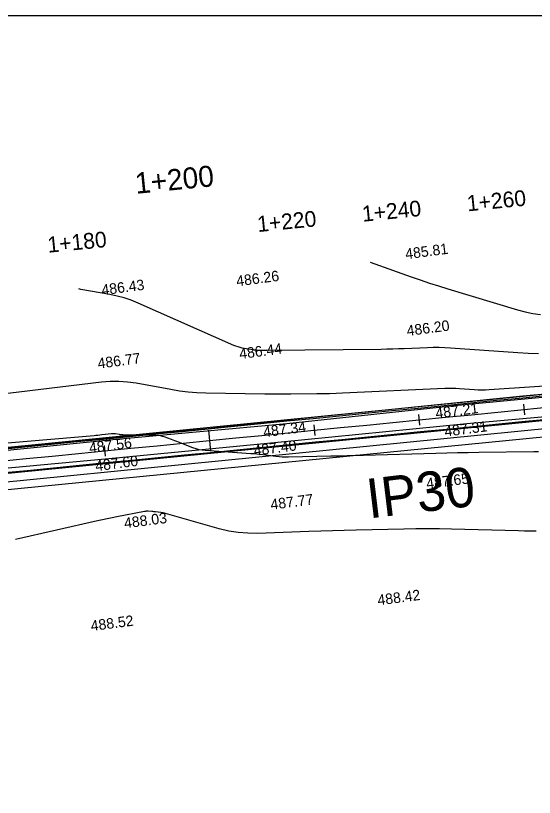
# Model space of a CAD drawing. Extents: x -636600 to -628587, y -1090963 to -1085869.
# Drawn here: x -629316.1 to -629217.7, y -1087862.6 to -1087714.1 of the extents above; entities that cross this region are included whole.
import ezdxf

# ---------------------------------------------------------------- set-up
doc = ezdxf.new("R2010")
doc.units = 0
for name, color, linetype in [('01_PARCELY_NÁVRH_PC', 7, 'Continuous'), ('06_ÚSES_IP_NAVRH', 7, 'Continuous'), ('08_LEGENDA_HV', 7, 'Continuous'), ('40', 7, 'Continuous'), ('Ex_Major Contours', 7, 'Continuous'), ('Ex_Minor Contours', 7, 'Continuous'), ('HEKTOMETRY100', 7, 'Continuous'), ('HEKTOMETRY20', 7, 'Continuous'), ('koty_vše', 7, 'Continuous'), ('situace_osa', 7, 'Continuous'), ('situace_těleso', 7, 'Continuous'), ('situace_vozovka', 7, 'Continuous')]:
    doc.layers.add(name, color=color, linetype=linetype)

msp = doc.modelspace()

# ---------------------------------------------------------------- linework, layer by layer
at = {"layer": '01_PARCELY_NÁVRH_PC'}
for points in [[(-629410.3, -1087805.3), (-629198.75, -1087784.34), (-629184.32, -1087783.67), (-629160.47, -1087786.45), (-628984.09, -1087813.91)], [(-629400.06, -1087812.21), (-629199.92, -1087792.51), (-629184.48, -1087792.14), (-629172.97, -1087792.87), (-629126.59, -1087801.45), (-629089.53, -1087806.97), (-629052.12, -1087813.29), (-629032.14, -1087817.38), (-628979.27, -1087824.62), (-628978.88, -1087821.64), (-629031.64, -1087814.42), (-629051.57, -1087810.34), (-629089.06, -1087804.01), (-629126.1, -1087798.49), (-629172.6, -1087789.89), (-629184.42, -1087789.14), (-629200.1, -1087789.51), (-629400.44, -1087809.23)], [(-629031.64, -1087814.42), (-629051.57, -1087810.34), (-629089.06, -1087804.01), (-629126.1, -1087798.49), (-629172.6, -1087789.89), (-629184.42, -1087789.14), (-629200.1, -1087789.51), (-629400.44, -1087809.23)]]:
    msp.add_lwpolyline(points, dxfattribs=at)
at = {"layer": '06_ÚSES_IP_NAVRH'}
msp.add_lwpolyline([(-629559.3, -1087912.87), (-629514.67, -1087903.13), (-629507.96, -1087898.35), (-629477.85, -1087853.71), (-629461.65, -1087836.04), (-629444.91, -1087824.14), (-629428.55, -1087816.83), (-629404.15, -1087811.19), (-629199.75, -1087790.95), (-629172.33, -1087791.1), (-629126.91, -1087799.68), (-629054.01, -1087811.36), (-629031.54, -1087815.86), (-628981.94, -1087822.74)], dxfattribs=at)
at = {"layer": '08_LEGENDA_HV'}
msp.add_line((-629847.27, -1087714.11), (-628734.71, -1087714.11), dxfattribs=at)
at = {"layer": '40'}
for p, q in [((-629232.21, -1087788.1), (-629199.44, -1087785.03)), ((-629264.67, -1087791.62), (-629232.21, -1087788.1)), ((-629230.5, -1087791.56), (-629199.19, -1087788.86)), ((-629297.69, -1087794.65), (-629264.67, -1087791.62)), ((-629266.4, -1087795.14), (-629230.5, -1087791.56)), ((-629334.79, -1087798.39), (-629297.69, -1087794.65)), ((-629296.42, -1087798.06), (-629266.4, -1087795.14)), ((-629334.68, -1087801.57), (-629296.42, -1087798.06))]:
    msp.add_line(p, q, dxfattribs=at)
at = {"layer": 'Ex_Major Contours'}
msp.add_lwpolyline([(-629332.71, -1087796.56), (-629301.27, -1087793.86), (-629300.9, -1087793.82), (-629300.52, -1087793.79), (-629300.15, -1087793.75), (-629299.78, -1087793.7), (-629297.92, -1087793.48), (-629297.74, -1087793.46), (-629297.56, -1087793.46), (-629297.39, -1087793.47), (-629297.21, -1087793.5), (-629296.51, -1087793.63), (-629296.33, -1087793.66), (-629296.15, -1087793.68), (-629295.98, -1087793.69), (-629295.8, -1087793.7), (-629289.41, -1087793.81), (-629289.05, -1087793.83), (-629288.69, -1087793.89), (-629288.34, -1087793.97), (-629288, -1087794.08), (-629286.64, -1087794.58), (-629286.3, -1087794.71), (-629285.96, -1087794.84), (-629285.62, -1087794.97), (-629285.28, -1087795.1), (-629282.55, -1087796.16), (-629281.97, -1087796.36), (-629281.39, -1087796.51), (-629280.8, -1087796.62), (-629280.2, -1087796.68), (-629271.53, -1087797.26), (-629270.93, -1087797.3), (-629270.33, -1087797.36), (-629269.73, -1087797.42), (-629269.13, -1087797.49), (-629266.75, -1087797.79), (-629266.15, -1087797.86), (-629265.55, -1087797.9), (-629264.95, -1087797.92), (-629264.35, -1087797.92), (-629256.29, -1087797.74), (-629254.75, -1087797.71), (-629253.2, -1087797.67), (-629251.66, -1087797.63), (-629250.12, -1087797.59), (-629236.37, -1087797.22), (-629234.32, -1087797.17), (-629232.28, -1087797.12), (-629230.23, -1087797.08), (-629228.19, -1087797.05), (-629217.8, -1087796.92), (-629216.86, -1087796.91)], dxfattribs=at)
at = {"layer": 'Ex_Minor Contours'}
for points in [[(-629248.82, -1087760.92), (-629247.96, -1087761.24), (-629241.07, -1087763.72), (-629239.34, -1087764.33), (-629237.61, -1087764.91), (-629235.87, -1087765.47), (-629234.12, -1087766), (-629220.85, -1087769.97), (-629219.41, -1087770.36), (-629217.95, -1087770.67), (-629216.49, -1087770.9)], [(-629216.86, -1087778.34), (-629218.84, -1087778.3), (-629220.81, -1087778.19), (-629233.57, -1087777.25), (-629234.67, -1087777.19), (-629235.77, -1087777.15), (-629236.87, -1087777.15), (-629237.97, -1087777.19), (-629242.37, -1087777.39), (-629243.47, -1087777.43), (-629244.57, -1087777.47), (-629245.67, -1087777.49), (-629246.77, -1087777.51), (-629268.44, -1087777.73), (-629268.66, -1087777.73), (-629268.88, -1087777.73), (-629269.1, -1087777.73), (-629269.32, -1087777.73), (-629270.21, -1087777.71), (-629270.43, -1087777.7), (-629270.65, -1087777.68), (-629270.87, -1087777.66), (-629271.09, -1087777.62), (-629273.12, -1087777.25), (-629273.53, -1087777.16), (-629273.93, -1087777.05), (-629274.32, -1087776.92), (-629274.71, -1087776.76), (-629292.9, -1087768.72), (-629294.19, -1087768.19), (-629295.52, -1087767.74), (-629296.86, -1087767.38), (-629298.24, -1087767.09), (-629303.77, -1087766.11), (-629304.14, -1087766.04)], [(-629323.45, -1087786.52), (-629299.85, -1087783.68), (-629298.19, -1087783.54), (-629296.54, -1087783.53), (-629294.89, -1087783.65), (-629293.25, -1087783.89), (-629286.69, -1087785.09), (-629285.04, -1087785.36), (-629283.39, -1087785.56), (-629281.73, -1087785.69), (-629280.07, -1087785.76), (-629268.84, -1087785.95), (-629267.61, -1087785.97), (-629266.38, -1087785.98), (-629265.15, -1087785.98), (-629263.92, -1087785.97), (-629259, -1087785.92), (-629257.77, -1087785.9), (-629256.54, -1087785.87), (-629255.31, -1087785.84), (-629254.08, -1087785.79), (-629234.66, -1087784.91), (-629233.96, -1087784.89), (-629233.26, -1087784.89), (-629232.56, -1087784.91), (-629231.86, -1087784.95), (-629229.07, -1087785.15), (-629228.37, -1087785.19), (-629227.67, -1087785.21), (-629226.97, -1087785.2), (-629226.27, -1087785.16), (-629201.38, -1087783.47)], [(-629217.31, -1087812.05), (-629218.43, -1087812.05), (-629219.56, -1087812.03), (-629220.68, -1087812.01), (-629233.4, -1087811.67), (-629235.66, -1087811.62), (-629237.92, -1087811.6), (-629240.18, -1087811.61), (-629242.44, -1087811.65), (-629251.52, -1087811.84), (-629253.76, -1087811.89), (-629256, -1087811.95), (-629258.24, -1087812.02), (-629260.48, -1087812.1), (-629270.24, -1087812.46), (-629272.07, -1087812.45), (-629273.89, -1087812.31), (-629275.69, -1087812.02), (-629277.48, -1087811.59), (-629287.69, -1087808.7), (-629287.91, -1087808.64), (-629288.13, -1087808.59), (-629288.36, -1087808.55), (-629288.58, -1087808.51), (-629289.59, -1087808.39), (-629289.76, -1087808.36), (-629289.94, -1087808.35), (-629290.11, -1087808.33), (-629290.29, -1087808.32), (-629290.99, -1087808.27), (-629291.16, -1087808.27), (-629291.34, -1087808.27), (-629291.51, -1087808.29), (-629291.68, -1087808.31), (-629296.91, -1087809.33), (-629297.84, -1087809.51), (-629298.77, -1087809.7), (-629299.69, -1087809.9), (-629300.62, -1087810.1), (-629316.18, -1087813.6)]]:
    msp.add_lwpolyline(points, dxfattribs=at)
at = {"layer": 'HEKTOMETRY100'}
msp.add_lwpolyline([(-629279.55, -1087792.84), (-629279.15, -1087796.82)], dxfattribs=at)
at = {"layer": 'HEKTOMETRY20'}
for points in [[(-629219.74, -1087787.94), (-629219.54, -1087789.93)], [(-629239.64, -1087789.9), (-629239.45, -1087791.89)], [(-629259.54, -1087791.87), (-629259.35, -1087793.86)], [(-629299.35, -1087795.79), (-629299.16, -1087797.78)]]:
    msp.add_lwpolyline(points, dxfattribs=at)
at = {"layer": 'situace_osa'}
msp.add_lwpolyline([(-629319.16, -1087798.75), (-629314.18, -1087798.26), (-629309.21, -1087797.77), (-629304.23, -1087797.28), (-629299.25, -1087796.79), (-629294.28, -1087796.3), (-629289.3, -1087795.81), (-629284.33, -1087795.32), (-629279.35, -1087794.83), (-629274.37, -1087794.33), (-629269.4, -1087793.84), (-629264.42, -1087793.35), (-629259.45, -1087792.86), (-629254.47, -1087792.37), (-629249.5, -1087791.88), (-629244.52, -1087791.39), (-629239.54, -1087790.9), (-629234.57, -1087790.41), (-629229.59, -1087789.92), (-629224.62, -1087789.43), (-629219.64, -1087788.93), (-629214.66, -1087788.44)], dxfattribs=at)
at = {"layer": 'situace_těleso'}
for points in [[(-629214.91, -1087785.94), (-629219.89, -1087786.43), (-629224.86, -1087786.93), (-629229.84, -1087787.42), (-629234.81, -1087787.94), (-629239.79, -1087788.44), (-629244.76, -1087788.94), (-629249.74, -1087789.44), (-629254.71, -1087789.94), (-629259.69, -1087790.45), (-629264.66, -1087790.95), (-629269.63, -1087791.49), (-629274.6, -1087792.04), (-629279.57, -1087792.58), (-629284.55, -1087793.04), (-629289.53, -1087793.49), (-629294.51, -1087793.94), (-629299.49, -1087794.41), (-629304.46, -1087794.91), (-629309.44, -1087795.42), (-629314.41, -1087795.92), (-629319.39, -1087796.42)], [(-629318.93, -1087801.05), (-629313.95, -1087800.57), (-629308.98, -1087800.08), (-629304, -1087799.59), (-629299.02, -1087799.1), (-629294.05, -1087798.62), (-629289.08, -1087798.09), (-629284.1, -1087797.56), (-629279.13, -1087797.09), (-629274.15, -1087796.63), (-629269.17, -1087796.18), (-629264.19, -1087795.71), (-629259.21, -1087795.22), (-629254.24, -1087794.73), (-629249.26, -1087794.24), (-629244.29, -1087793.75), (-629239.31, -1087793.26), (-629234.33, -1087792.77), (-629229.36, -1087792.28), (-629224.38, -1087791.79), (-629219.41, -1087791.31), (-629214.43, -1087790.83)]]:
    msp.add_lwpolyline(points, dxfattribs=at)
at = {"layer": 'situace_vozovka'}
for points in [[(-629319.38, -1087796.51), (-629314.4, -1087796.02), (-629309.43, -1087795.53), (-629304.45, -1087795.04), (-629299.47, -1087794.55), (-629294.5, -1087794.06), (-629289.52, -1087793.57), (-629284.55, -1087793.08), (-629279.57, -1087792.59), (-629274.6, -1087792.1), (-629269.62, -1087791.6), (-629264.64, -1087791.11), (-629259.67, -1087790.62), (-629254.69, -1087790.13), (-629249.72, -1087789.64), (-629244.74, -1087789.15), (-629239.76, -1087788.66), (-629234.79, -1087788.17), (-629229.81, -1087787.68), (-629224.84, -1087787.19), (-629219.86, -1087786.7), (-629214.89, -1087786.2)], [(-629318.94, -1087800.99), (-629313.96, -1087800.5), (-629308.98, -1087800.01), (-629304.01, -1087799.52), (-629299.03, -1087799.03), (-629294.06, -1087798.54), (-629289.08, -1087798.05), (-629284.1, -1087797.56), (-629279.13, -1087797.07), (-629274.15, -1087796.57), (-629269.18, -1087796.08), (-629264.2, -1087795.59), (-629259.23, -1087795.1), (-629254.25, -1087794.61), (-629249.27, -1087794.12), (-629244.3, -1087793.63), (-629239.32, -1087793.14), (-629234.35, -1087792.65), (-629229.37, -1087792.16), (-629224.39, -1087791.66), (-629219.42, -1087791.17), (-629214.44, -1087790.68)]]:
    msp.add_lwpolyline(points, dxfattribs=at)

# ---------------------------------------------------------------- texts
at = {"layer": '06_ÚSES_IP_NAVRH'}
msp.add_text('IP30', height=7.5, rotation=6.8831, dxfattribs=at).set_placement((-629249.07, -1087809.64))
at = {"layer": 'HEKTOMETRY100'}
msp.add_text('1+200', height=4, rotation=5.6352, dxfattribs=at).set_placement((-629293.29, -1087747.97))
at = {"layer": 'HEKTOMETRY20'}
for s, p in [('1+260', (-629230.34, -1087751.3)), ('1+240', (-629250.25, -1087753.27)), ('1+220', (-629270.15, -1087755.23)), ('1+180', (-629309.96, -1087759.16))]:
    msp.add_text(s, height=3, rotation=5.6352, dxfattribs=at).set_placement(p)
at = {"layer": 'koty_vše'}
for s, p in [('485.81', (-629242.06, -1087760.39)), ('486.26', (-629274.14, -1087765.54)), ('486.43', (-629299.72, -1087767.23)), ('486.20', (-629241.79, -1087774.97)), ('486.44', (-629273.58, -1087779.36)), ('486.77', (-629300.46, -1087781.18)), ('487.21', (-629236.32, -1087790.65)), ('487.34', (-629269.02, -1087794.2)), ('487.31', (-629234.61, -1087794.11)), ('487.56', (-629302.09, -1087797.24)), ('487.40', (-629270.84, -1087797.73)), ('487.60', (-629300.91, -1087800.66)), ('487.65', (-629238.07, -1087804.01)), ('487.77', (-629267.64, -1087807.99)), ('488.03', (-629295.43, -1087811.52)), ('488.42', (-629247.33, -1087826.15)), ('488.52', (-629301.77, -1087831.03))]:
    msp.add_text(s, height=2, rotation=7.3843, dxfattribs=at).set_placement(p)

doc.saveas('drawing.dxf')
